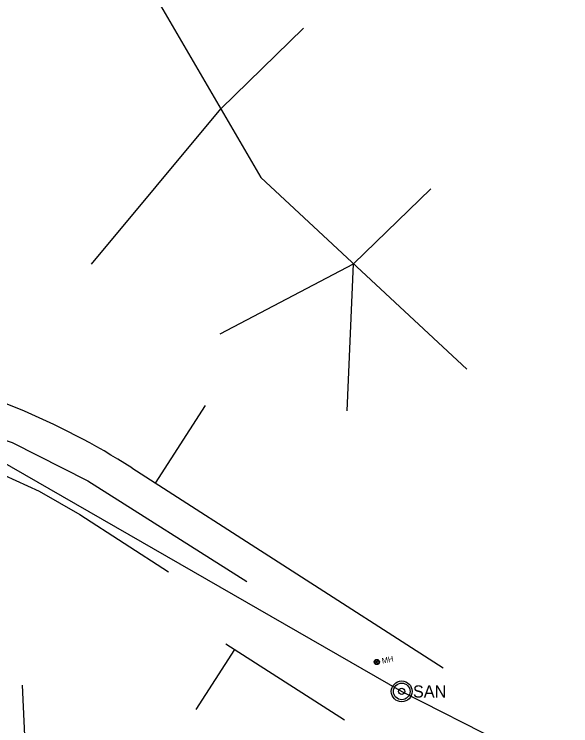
# Model space of a CAD drawing. Extents: x 600849 to 606371, y 330010 to 403088.
# Drawn here: x 605066.9 to 605387.8, y 335171 to 335581.2 of the extents above; entities that cross this region are included whole.
import ezdxf

# ---------------------------------------------------------------- set-up
doc = ezdxf.new("R2010")
doc.units = 0
for name, color, linetype in [('E_UTL_E_UG', 7, 'Continuous'), ('E_UTL_G_UG', 7, 'Continuous'), ('E_UTL_Overhead', 7, 'Continuous'), ('E_UTL_SAN', 7, 'Continuous'), ('E_UTL_SAN_MH', 7, 'Continuous'), ('E_UTL_SAN_UG', 7, 'Continuous'), ('E_UTL_W_UG', 7, 'Continuous')]:
    doc.layers.add(name, color=color, linetype=linetype)

msp = doc.modelspace()

# ---------------------------------------------------------------- linework, layer by layer
at = {"layer": 'E_UTL_E_UG'}
msp.add_line((605111.48, 335437.04), (605186.12, 335526.63), dxfattribs=at)
at = {"layer": 'E_UTL_G_UG'}
for p, q in [((605148.35, 335310.92), (605177.12, 335355.74)), ((605134.64, 335319.71), (605314.16, 335204.5)), ((605188.99, 335218.3), (605257.3, 335174.46)), ((605171.82, 335180.49), (605194.14, 335214.99))]:
    msp.add_line(p, q, dxfattribs=at)
msp.add_lwpolyline([(605003.01, 335353.94), (605013.17, 335351.6), (605065.75, 335334.24), (605109.31, 335312.25), (605201.02, 335254.16)], dxfattribs=at)
msp.add_lwpolyline([(605003.01, 335353.94), (605013.17, 335351.6), (605065.75, 335334.24), (605109.31, 335312.25), (605201.02, 335254.16)], dxfattribs=at)
msp.add_arc((604911.7, 334972.32), 412.78, 57.31, 78.0163, dxfattribs=at)
at = {"layer": 'E_UTL_Overhead'}
for p, q in [((605138.75, 335607.93), (605209.04, 335486.99)), ((605186.12, 335526.63), (605233.69, 335573.13)), ((605209.04, 335486.99), (605327.88, 335376.6)), ((605262.57, 335437.27), (605307.06, 335480.58)), ((605185.71, 335396.94), (605262.57, 335437.27)), ((605258.95, 335352.56), (605262.57, 335437.27)), ((605076.84, 335087.26), (605071.75, 335194.44))]:
    msp.add_line(p, q, dxfattribs=at)
at = {"layer": 'E_UTL_SAN'}
for radius in [6, 4.8, 1.8]:
    msp.add_circle((605290.31, 335190.84), radius, dxfattribs=at)
at = {"layer": 'E_UTL_SAN_MH'}
for radius in [1.5, 1.2, 0.45]:
    msp.add_circle((605275.93, 335207.8), radius, dxfattribs=at)
at = {"layer": 'E_UTL_SAN_UG'}
for p, q in [((605021.69, 335345.12), (605290.31, 335190.84)), ((605290.31, 335190.84), (605387.77, 335141.43))]:
    msp.add_line(p, q, dxfattribs=at)
at = {"layer": 'E_UTL_W_UG'}
msp.add_lwpolyline([(605006.14, 335334.9), (605054.16, 335318.57), (605081.35, 335306.35), (605104.71, 335292.8), (605155.95, 335259.74)], dxfattribs=at)

# ---------------------------------------------------------------- texts
at = {"layer": 'E_UTL_SAN'}
msp.add_text('SAN', height=6.998, dxfattribs=at).set_placement((605296.79, 335187.31))
at = {"layer": 'E_UTL_SAN_MH'}
msp.add_text('MH', height=3.24, rotation=11.6963, dxfattribs=at).set_placement((605279.2, 335206.82))

doc.saveas('drawing.dxf')
